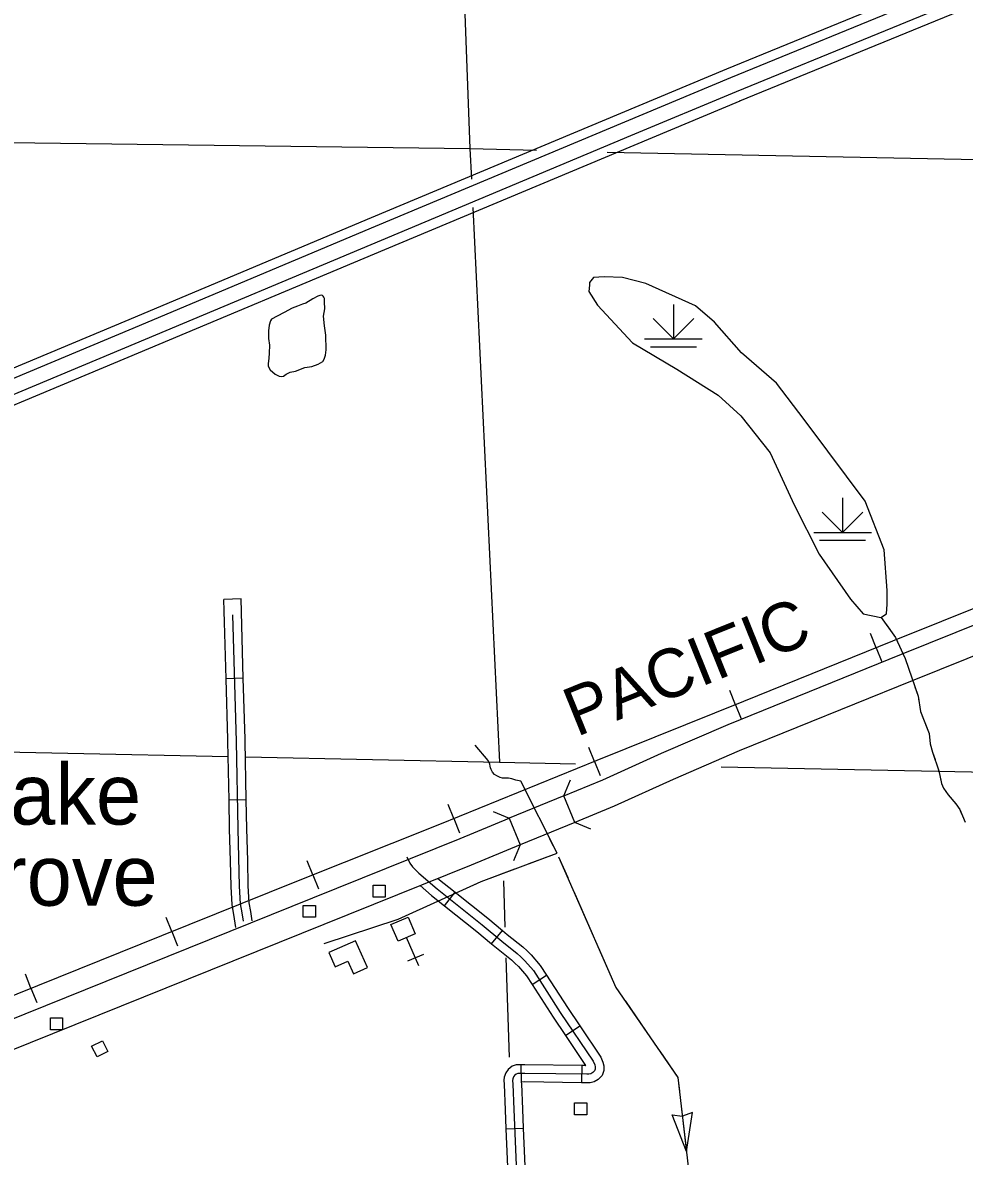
# Model space of a CAD drawing. Extents: x 1084508 to 1142749, y 1057638 to 1093403.
# Drawn here: x 1121021 to 1123590, y 1081629 to 1084721 of the extents above; entities that cross this region are included whole.
import ezdxf

# ---------------------------------------------------------------- set-up
doc = ezdxf.new("R2010")
doc.units = 0
for name, color, linetype in [('Level 15', 7, 'Continuous'), ('Level 19', 7, 'Continuous'), ('Level 24', 7, 'Continuous'), ('Level 32', 7, 'Continuous'), ('Level 35', 7, 'Continuous'), ('Level 37', 7, 'Continuous'), ('Level 40', 7, 'Continuous'), ('Level 43', 7, 'Continuous'), ('Level 44', 7, 'Continuous'), ('Level 45', 7, 'Continuous'), ('Level 47', 7, 'Continuous'), ('Level 5', 7, 'Continuous'), ('Level 56', 7, 'Continuous'), ('Level 57', 7, 'Continuous'), ('Level 58', 7, 'Continuous')]:
    doc.layers.add(name, color=color, linetype=linetype)

msp = doc.modelspace()

# ---------------------------------------------------------------- linework, layer by layer
at = {"layer": 'Level 15'}
for p, q in [((1122527.1, 1082539.8), (1122497.2, 1082612.3)), ((1122348.3, 1082551.1), (1122378.1, 1082478.5))]:
    msp.add_line(p, q, dxfattribs=at)
for points in [[(1122497.2, 1082612.3), (1122603.4, 1082656), (1122763.9, 1082728.7), (1122945.4, 1082807.2), (1123418, 1082998.6), (1124764.9, 1083540.9), (1125348.8, 1083772.4), (1125722.9, 1083923.6), (1126023.6, 1084045.2), (1126845.4, 1084374.1)], [(1126874.6, 1084301.2), (1126052.9, 1083972.4), (1125752.3, 1083850.9), (1125378, 1083699.6), (1124794.1, 1083468.1), (1123447.4, 1082925.9), (1122975.7, 1082734.8), (1122795.7, 1082656.9), (1122634.5, 1082583.9), (1122527.1, 1082539.8)], [(1122497.2, 1082612.3), (1122348.3, 1082551.1)], [(1120519.3, 1081813.4), (1121812.9, 1082334.3), (1122214.6, 1082496.1), (1122348.3, 1082551.1)], [(1122527.1, 1082539.8), (1122378.1, 1082478.5)], [(1122378.1, 1082478.5), (1122244.2, 1082423.5), (1121842.2, 1082261.5), (1120548.6, 1081740.6)]]:
    msp.add_lwpolyline(points, dxfattribs=at)
at = {"layer": 'Level 19'}
for p, q in [((1122941.8, 1084595.3), (1122942.1, 1084595.4)), ((1122978.1, 1084508.4), (1122977.8, 1084508.3))]:
    msp.add_line(p, q, dxfattribs=at)
for points in [[(1122942.1, 1084595.4), (1124489.7, 1085229.4), (1124640.9, 1085281.5), (1124826.6, 1085338.6), (1125024.1, 1085387.1), (1125189.4, 1085418.2), (1125523, 1085474.9)], [(1125523, 1085474.9), (1125523.9, 1085448), (1125194.1, 1085391.9), (1125029.7, 1085361), (1124833.7, 1085312.9), (1124649.2, 1085256.1), (1124499.1, 1085204.4), (1122952.2, 1084570.8)], [(1125525.6, 1085406.9), (1125201.3, 1085351.7), (1125038.4, 1085321.1), (1124844.6, 1085273.5), (1124661.8, 1085217.3), (1124513.5, 1085166.2), (1122967.7, 1084533)], [(1122977.8, 1084508.3), (1124522.9, 1085141.2), (1124670.1, 1085192), (1124851.7, 1085247.8), (1125044, 1085295), (1125206, 1085325.5), (1125526.7, 1085380), (1125525.6, 1085406.9)], [(1119015.5, 1082941.5), (1119015.1, 1082950.8), (1119086.3, 1082981), (1119376.9, 1083102.1), (1119683.8, 1083231.2), (1119992.6, 1083358.9), (1120098.7, 1083404.1), (1120193.7, 1083443.5), (1120298.7, 1083488.2), (1120644.2, 1083632.7), (1121300.6, 1083907.6), (1121972.7, 1084189.6), (1122652.8, 1084474.6), (1122941.8, 1084595.3)], [(1122952.1, 1084570.7), (1122663.1, 1084450), (1121983, 1084165), (1121310.9, 1083883), (1120654.5, 1083608.1), (1120309.1, 1083463.6), (1120204, 1083418.9), (1120109, 1083379.5), (1120002.9, 1083334.3), (1119694, 1083206.5), (1119387.2, 1083077.5), (1119096.7, 1082956.4), (1119016.2, 1082922.2), (1119015.5, 1082941.5)], [(1122967.8, 1084533), (1122678.9, 1084412.3), (1121998.8, 1084127.4), (1121326.7, 1083845.3), (1120670.3, 1083570.4), (1120324.9, 1083426), (1120219.8, 1083381.3), (1120124.8, 1083341.9), (1120018.7, 1083296.7), (1119709.7, 1083168.9), (1119403, 1083039.9), (1119112.5, 1082918.7), (1119017.7, 1082878.5), (1119018.7, 1082850)], [(1119018.7, 1082850), (1119122.8, 1082894.1), (1119413.3, 1083015.3), (1119720, 1083144.3), (1120029, 1083272.1), (1120135.2, 1083317.3), (1120230.1, 1083356.7), (1120335.3, 1083401.4), (1120680.6, 1083545.8), (1121337, 1083820.7), (1122009.1, 1084102.8), (1122689.2, 1084387.7), (1122978.1, 1084508.4)]]:
    msp.add_lwpolyline(points, dxfattribs=at)
at = {"layer": 'Level 32'}
for p, q in [((1122171.3, 1082312.6), (1122200.6, 1082349.4)), ((1122299.6, 1082208.8), (1122329.9, 1082244.7)), ((1122410.9, 1082097.2), (1122450.4, 1082122.7)), ((1122502, 1081958.2), (1122541, 1081984.6)), ((1122379.9, 1081878.6), (1122381, 1081831.5)), ((1122546.5, 1081876.8), (1122545.9, 1081829.7)), ((1122339.3, 1081703.6), (1122386.3, 1081705.5))]:
    msp.add_line(p, q, dxfattribs=at)
for points in [[(1122068.9, 1082445.9), (1122077.2, 1082428.7), (1122084.6, 1082418.2), (1122101.3, 1082401.5), (1122151.4, 1082358.4), (1122274.9, 1082260.3), (1122328.1, 1082215.5), (1122369.8, 1082182.5), (1122380.4, 1082172.9), (1122390.5, 1082162.3), (1122414.2, 1082135.5), (1122487.6, 1082021.6), (1122577.7, 1081888.2), (1122581.6, 1081878.6), (1122582.9, 1081873.3), (1122582.9, 1081867.1), (1122581.2, 1081861.9), (1122576.8, 1081857.5), (1122571.1, 1081854.4), (1122565.8, 1081853.1), (1122559.7, 1081853.1), (1122390.9, 1081855.3), (1122371.6, 1081854.8), (1122367.6, 1081853.5), (1122362.8, 1081849.5), (1122359.7, 1081845.6), (1122358, 1081840.3), (1122357.5, 1081835.9), (1122358, 1081825.8), (1122360.6, 1081756.8), (1122373.3, 1081451.7)], [(1122153.4, 1082386.9), (1122200.6, 1082349.4)], [(1122104.9, 1082367.4), (1122136.4, 1082340.2), (1122171.3, 1082312.6)], [(1122200.6, 1082349.4), (1122289.8, 1082278.6), (1122329.9, 1082244.7)], [(1122171.3, 1082312.6), (1122260, 1082242.1), (1122299.6, 1082208.8)], [(1122329.9, 1082244.7), (1122343, 1082233.7), (1122385.1, 1082200.5), (1122396.9, 1082189.7), (1122407.8, 1082178.2), (1122433, 1082149.7), (1122450.4, 1082122.7)], [(1122299.6, 1082208.8), (1122313.2, 1082197.3), (1122354.6, 1082164.6), (1122363.9, 1082156), (1122373.2, 1082146.4), (1122395.4, 1082121.2), (1122410.9, 1082097.2)], [(1122410.9, 1082097.2), (1122467.9, 1082008.7), (1122502, 1081958.2)], [(1122450.4, 1082122.7), (1122507.2, 1082034.6), (1122541, 1081984.6)], [(1122541, 1081984.6), (1122598.5, 1081899.4), (1122604.1, 1081885.9), (1122606.5, 1081876.2), (1122606.5, 1081863.3), (1122601.8, 1081849.1), (1122591, 1081838.4), (1122579.7, 1081832.3), (1122568.7, 1081829.5), (1122559.5, 1081829.5), (1122545.9, 1081829.7)], [(1122502, 1081958.2), (1122556.8, 1081877.1), (1122557, 1081876.6), (1122546.5, 1081876.8)], [(1122379.9, 1081878.6), (1122367.5, 1081878.3), (1122356.1, 1081874.5), (1122345.8, 1081866.1), (1122338.7, 1081856.9), (1122334.8, 1081845.3), (1122333.9, 1081836.6), (1122334.4, 1081824.8), (1122337.1, 1081755.8), (1122339.3, 1081703.6)], [(1122546.5, 1081876.8), (1122390.8, 1081878.8), (1122379.9, 1081878.6)], [(1122545.9, 1081829.7), (1122391, 1081831.7), (1122381, 1081831.5)], [(1122381.3, 1081831.5), (1122381.5, 1081826.8), (1122384.1, 1081757.7), (1122386.3, 1081705.5)], [(1122339.3, 1081703.6), (1122346.2, 1081538)], [(1122386.3, 1081705.5), (1122393.2, 1081540)]]:
    msp.add_lwpolyline(points, dxfattribs=at)
at = {"layer": 'Level 35'}
for points in [[(1121733.9, 1083930.9), (1121715.5, 1083921), (1121700.1, 1083912.5), (1121697.5, 1083908.2), (1121693.3, 1083895.8), (1121691.3, 1083881.2), (1121691.6, 1083859.9), (1121694, 1083841.3), (1121693.5, 1083820.1), (1121692.9, 1083806.3), (1121690.3, 1083790.6), (1121690.3, 1083784.2), (1121696.3, 1083774.4), (1121709.5, 1083762.4), (1121720.6, 1083757.3), (1121726.6, 1083756), (1121732.6, 1083757.3), (1121739.8, 1083762.8), (1121750.9, 1083768.4), (1121765.5, 1083771), (1121791.1, 1083780.4), (1121809.5, 1083783.4), (1121827, 1083790.2), (1121839.4, 1083797), (1121843.7, 1083803.5), (1121847.1, 1083814.6), (1121848.8, 1083828.7), (1121848.4, 1083869.3), (1121844.5, 1083894.5), (1121842, 1083920.6), (1121845, 1083941.1), (1121844.4, 1083960), (1121844, 1083969.2), (1121842.7, 1083972.9), (1121840.6, 1083975.4), (1121838.7, 1083977.1), (1121835.2, 1083977.8), (1121831.4, 1083977.6), (1121825.8, 1083975.2), (1121812.4, 1083967.7), (1121793.6, 1083956.2), (1121784.6, 1083953.8), (1121770.5, 1083947.9), (1121755.8, 1083942.9), (1121733.9, 1083930.9)], [(1122380.2, 1082652.4), (1122366.1, 1082654.7), (1122355.6, 1082658.8), (1122346.5, 1082660.6), (1122336.5, 1082660.6), (1122329.7, 1082660.6), (1122323.3, 1082662.4), (1122314.2, 1082666.9), (1122307.9, 1082670.1), (1122302.4, 1082676.5), (1122299.2, 1082684.2), (1122297.4, 1082688.8), (1122296, 1082693.3), (1122295.1, 1082698.3), (1122290.8, 1082709.1), (1122255.1, 1082750.4)]]:
    msp.add_lwpolyline(points, dxfattribs=at)
at = {"layer": 'Level 37'}
for points in [[(1122497.2, 1082612.3), (1122515.4, 1082655.8)], [(1122304.8, 1082569.2), (1122348.3, 1082551.1)], [(1122570.5, 1082521.6), (1122527.1, 1082539.8)], [(1122378.1, 1082478.5), (1122360, 1082435.1)]]:
    msp.add_lwpolyline(points, dxfattribs=at)
at = {"layer": 'Level 40'}
for p, q in [((1123349.5, 1083016.4), (1123334, 1083054.8)), ((1123349.5, 1083016.4), (1123365, 1082978)), ((1122965.4, 1082861), (1122949.9, 1082899.4)), ((1122965.4, 1082861), (1122980.9, 1082822.6)), ((1122581.1, 1082706.1), (1122565.5, 1082744.5)), ((1122581.1, 1082706.1), (1122596.7, 1082667.7)), ((1122197.3, 1082550.1), (1122181.7, 1082588.5)), ((1122197.3, 1082550.1), (1122212.9, 1082511.7)), ((1121812.4, 1082396.7), (1121797.1, 1082435.2)), ((1121812.4, 1082396.7), (1121827.7, 1082358.2)), ((1121428.1, 1082241.8), (1121412.6, 1082280.3)), ((1121428.1, 1082241.8), (1121443.6, 1082203.4)), ((1121043.7, 1082087.2), (1121028.3, 1082125.7)), ((1121043.7, 1082087.2), (1121059.2, 1082048.8))]:
    msp.add_line(p, q, dxfattribs=at)
msp.add_lwpolyline([(1127121.4, 1084537.7), (1126688.9, 1084363.6), (1126289.3, 1084203), (1125857.6, 1084029.3), (1125441.5, 1083861.1), (1125029.7, 1083695.4), (1124620, 1083528.9), (1124199.3, 1083358.2), (1123794.6, 1083195.4), (1123394.2, 1083034.4), (1122987.8, 1082870), (1122587.4, 1082708.6), (1122157.8, 1082534.1), (1121767.9, 1082379), (1121400, 1082230.5), (1120947.6, 1082048.6)], dxfattribs=at)
msp.add_lwpolyline([(1127121.4, 1084537.7), (1126688.9, 1084363.6), (1126289.3, 1084203), (1125857.6, 1084029.3), (1125441.5, 1083861.1), (1125029.7, 1083695.4), (1124620, 1083528.9), (1124199.3, 1083358.2), (1123794.6, 1083195.4), (1123394.2, 1083034.4), (1122987.8, 1082870), (1122587.4, 1082708.6), (1122157.8, 1082534.1), (1121767.9, 1082379), (1121400, 1082230.5), (1120947.6, 1082048.6)], dxfattribs=at)
at = {"layer": 'Level 43'}
for p, q in [((1122832.2, 1081642.2), (1122792.5, 1081742.3)), ((1122792.5, 1081742.3), (1122820.8, 1081738.2)), ((1122847.9, 1081748.8), (1122821.2, 1081738.2)), ((1122832.2, 1081642.2), (1122847.9, 1081748.8))]:
    msp.add_line(p, q, dxfattribs=at)
for points in [[(1123362.6, 1083099), (1123402, 1083043.9), (1123410.4, 1083026)], [(1123377.4, 1083078.4), (1123402, 1083043.9), (1123428.4, 1082987.2), (1123463.6, 1082884.6), (1123469.9, 1082842.2), (1123493.9, 1082782.5), (1123497, 1082754.6), (1123503.2, 1082731.4), (1123520.3, 1082680.9), (1123527.3, 1082646), (1123532.7, 1082633.6), (1123545.9, 1082615), (1123566.8, 1082590.2), (1123577.6, 1082574.6), (1123592.4, 1082540.4)], [(1123455, 1082909.7), (1123463.6, 1082884.6), (1123465.7, 1082870.3)], [(1123474.8, 1082830.1), (1123493.9, 1082782.5), (1123497, 1082754.6), (1123503.2, 1082731.4), (1123509.9, 1082711.6)], [(1123522.1, 1082672), (1123527.3, 1082646), (1123532.7, 1082633.6), (1123545.9, 1082615), (1123566.8, 1082590.2), (1123577.6, 1082574.6), (1123581.6, 1082565.4)], [(1121843.5, 1082209.9), (1122045.1, 1082276.2), (1122271.6, 1082378.5), (1122478.7, 1082455.9), (1122380.2, 1082652.4)], [(1122412.9, 1082587.1), (1122385.1, 1082642.7)], [(1122402.8, 1082427.5), (1122478.7, 1082455.9), (1122459.3, 1082494.5)], [(1122483, 1082446), (1122638.7, 1082089.9), (1122808.7, 1081844.1), (1122836.9, 1081601.1)], [(1122483, 1082446), (1122507.9, 1082389.1)], [(1122248.2, 1082367.9), (1122271.6, 1082378.5), (1122364, 1082413)], [(1122524.5, 1082351.1), (1122574.3, 1082237.2)], [(1122590.9, 1082199.3), (1122638.7, 1082089.9), (1122641.5, 1082085.8)], [(1122665.1, 1082051.8), (1122735.8, 1081949.5)], [(1122759.3, 1081915.5), (1122808.7, 1081844.1), (1122813.1, 1081806.8)], [(1122817.8, 1081765.7), (1122832.2, 1081642.2)]]:
    msp.add_lwpolyline(points, dxfattribs=at)
at = {"layer": 'Level 44'}
for p, q in [((1122796.1, 1083952.9), (1122796.1, 1083858.7)), ((1122796.1, 1083858.7), (1122740.6, 1083914.2)), ((1122796.1, 1083858.7), (1122851.6, 1083914.2)), ((1122717.6, 1083858.7), (1122874.6, 1083858.7)), ((1122733.3, 1083837.3), (1122858.9, 1083837.3)), ((1123257.8, 1083425), (1123257.8, 1083330.9)), ((1123257.8, 1083330.9), (1123202.3, 1083386.4)), ((1123257.8, 1083330.9), (1123313.3, 1083386.4)), ((1123179.3, 1083330.9), (1123336.3, 1083330.9)), ((1123195, 1083309.5), (1123320.6, 1083309.5))]:
    msp.add_line(p, q, dxfattribs=at)
at = {"layer": 'Level 45'}
for p, q in [((1121616.8, 1083149.5), (1121569.7, 1083148.2)), ((1121622.9, 1082932.9), (1121575.9, 1082931.5)), ((1121631, 1082601.3), (1121584, 1082600.4))]:
    msp.add_line(p, q, dxfattribs=at)
for points in [[(1121575.9, 1082931.5), (1121569.7, 1083148.2)], [(1121622.9, 1082932.9), (1121616.8, 1083149.5)], [(1121571.2, 1083097.2), (1121570.9, 1083105.4)], [(1121623.4, 1082270.2), (1121620, 1082292.8), (1121615.6, 1082317.8), (1121612.9, 1082366.1), (1121609.1, 1082521.9), (1121604.2, 1082760.9), (1121594.5, 1083106.1)], [(1121618.2, 1083098.5), (1121618, 1083106.8)], [(1121580.5, 1082765.9), (1121575.9, 1082931.5)], [(1121627.6, 1082767.2), (1121622.9, 1082932.9)], [(1121584, 1082600.4), (1121580.7, 1082760.3), (1121580.5, 1082765.9)], [(1121631, 1082601.3), (1121627.8, 1082761.4), (1121627.6, 1082767.2)], [(1121587.7, 1082434.6), (1121585.6, 1082521.4), (1121584, 1082600.4)], [(1121634.8, 1082435.7), (1121632.7, 1082522.5), (1121631, 1082601.3)], [(1121602.1, 1082253.1), (1121596.7, 1082289), (1121592.2, 1082315.1), (1121589.4, 1082365.2), (1121587.7, 1082434.6)], [(1121647, 1082271.2), (1121643.2, 1082296.6), (1121639.1, 1082320.5), (1121636.4, 1082367.1), (1121634.8, 1082435.7)]]:
    msp.add_lwpolyline(points, dxfattribs=at)
at = {"layer": 'Level 47'}
msp.add_lwpolyline([(1122856.9, 1083949.3), (1122720.7, 1084009.5), (1122657.1, 1084026), (1122607.4, 1084028.3), (1122578, 1084026.6), (1122567.7, 1084012.7), (1122567.7, 1084005.8), (1122565.3, 1083988.3), (1122588.8, 1083950.6), (1122684.3, 1083848.4), (1122805.8, 1083775.9), (1122918.6, 1083705.5), (1122979.8, 1083649), (1123059.9, 1083547.7), (1123125.9, 1083406.3), (1123194.2, 1083272), (1123279.2, 1083148.8), (1123313.8, 1083109), (1123362.1, 1083098.6), (1123377.7, 1083109), (1123379.4, 1083134.9), (1123379.4, 1083172.9), (1123371, 1083283.2), (1123319.2, 1083416.3), (1123217.7, 1083552.4), (1123152.8, 1083639.3), (1123077, 1083737.7), (1122982.2, 1083821), (1122908.7, 1083904.4), (1122856.9, 1083949.3)], dxfattribs=at)
at = {"layer": 'Level 5'}
for points in [[(1122180.7, 1085995.7), (1122241.1, 1084378.1)], [(1120634.6, 1084399.5), (1122241.1, 1084378.1)], [(1122241.1, 1084378.1), (1122245.1, 1084294.8)], [(1122241.1, 1084378.1), (1122422.9, 1084373.2)], [(1122615.7, 1084368), (1123903.1, 1084342.9)], [(1122248.9, 1084216.9), (1122321.5, 1082703.9)], [(1120705.5, 1082737.4), (1121581.9, 1082719.2)], [(1121628.7, 1082718.3), (1122321.5, 1082703.9)], [(1122321.5, 1082703.9), (1122529.1, 1082699.8)], [(1122926.7, 1082691.7), (1123973.5, 1082670.6)], [(1122332.3, 1082380.2), (1122336.5, 1082253.8)], [(1122339.3, 1082170.6), (1122348.3, 1081899.2)]]:
    msp.add_lwpolyline(points, dxfattribs=at)
at = {"layer": 'Level 56'}
for points in [[(1121977.2, 1082336.2), (1121977.2, 1082368.9), (1122009.9, 1082368.9), (1122009.9, 1082336.2)], [(1121786.6, 1082281), (1121786.6, 1082313.6), (1121819.4, 1082313.6), (1121819.4, 1082281)], [(1121096.6, 1081974.1), (1121096.6, 1082006.8), (1121129.3, 1082006.8), (1121129.3, 1081974.1)], [(1121209.2, 1081929.4), (1121238.4, 1081944.1), (1121253.1, 1081914.7), (1121223.9, 1081900.1)], [(1122526.8, 1081742.4), (1122526.8, 1081775.1), (1122559.6, 1081775.1), (1122559.6, 1081742.4)]]:
    msp.add_lwpolyline(points, close=True, dxfattribs=at)
at = {"layer": 'Level 57'}
for p, q in [((1122101.7, 1082148.6), (1122068.2, 1082226.2)), ((1122114, 1082179.5), (1122070.7, 1082160.9))]:
    msp.add_line(p, q, dxfattribs=at)
msp.add_lwpolyline([(1122072.2, 1082281.3), (1122091.6, 1082236.3), (1122045, 1082216.2), (1122025.6, 1082261.2)], close=True, dxfattribs=at)
at = {"layer": 'Level 58'}
msp.add_lwpolyline([(1121929.2, 1082217.1), (1121856.3, 1082184.8), (1121873.3, 1082146.3), (1121907.8, 1082161.6), (1121923.1, 1082127.2), (1121961.5, 1082144.2)], close=True, dxfattribs=at)

# ---------------------------------------------------------------- texts
at = {"layer": 'Level 24'}
for s, p in [('Lake', (1120863.7, 1082533.9)), ('Grove', (1120785.9, 1082312.6))]:
    msp.add_text(s, height=165.73, dxfattribs=at).set_placement(p)
at = {"layer": 'Level 40'}
msp.add_text('PACIFIC', height=132.58, rotation=21.9646, dxfattribs=at).set_placement((1122531.9, 1082772.4))

doc.saveas('drawing.dxf')
